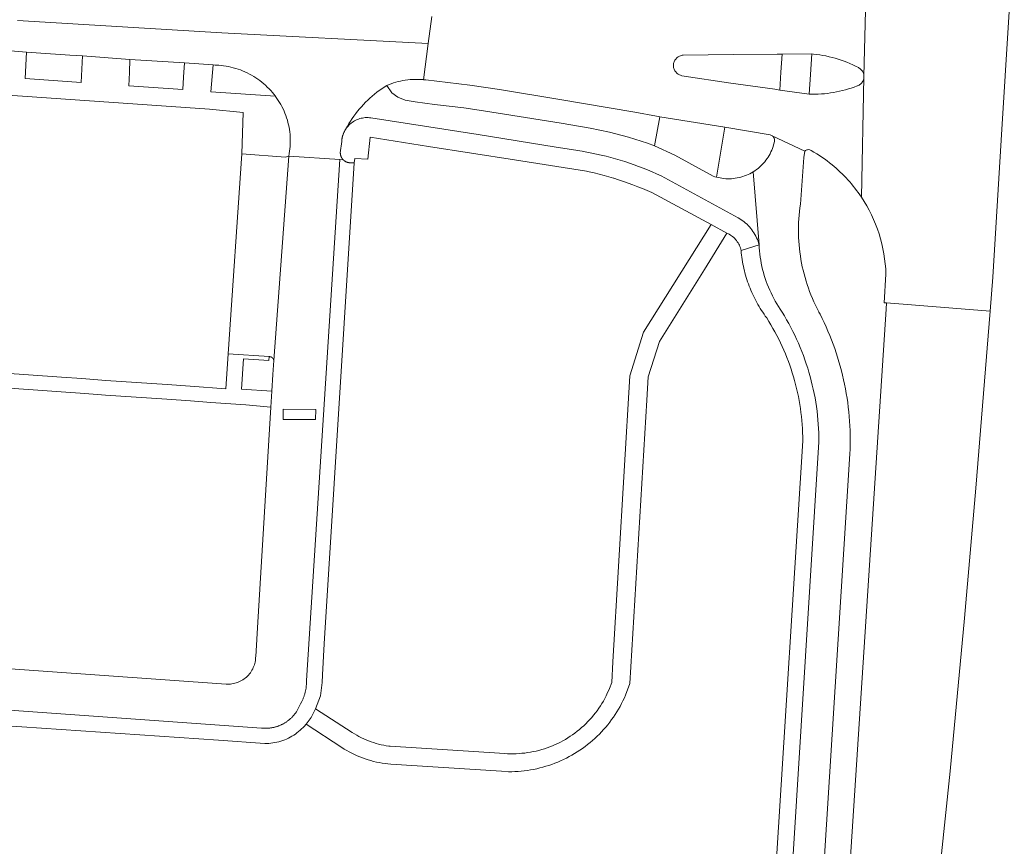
# Model space of a CAD drawing. Extents: x 146402 to 164798, y 455483 to 464134.
# Tile 393 of 575: x 158403 to 158504, y 461157 to 461242. Entities that reach past the tile are written whole.
import ezdxf

# ---------------------------------------------------------------- set-up
doc = ezdxf.new("R2010")
doc.units = 0
doc.header["$LTSCALE"] = 0.2
for name, color, linetype, lineweight in [('B-XX-VH-VERHARDING_ASFALT-GV', 252, 'CONTINUOUS', 18), ('B-XX-VH-VERHARDING_BETONSTRAATSTEEN-GV', 252, 'CONTINUOUS', 18), ('B-XX-VH-VERHARDING_TEGEL-GV', 252, 'CONTINUOUS', 18)]:
    doc.layers.add(name, color=color, linetype=linetype, lineweight=lineweight)

msp = doc.modelspace()

# ---------------------------------------------------------------- linework, layer by layer
at = {"layer": 'B-XX-VH-VERHARDING_ASFALT-GV'}
for points in [[(158491.469, 461215.673), (158491.295, 461212.762), (158491.52, 461212.749), (158502.085, 461211.903), (158502.362, 461215.359), (158503.209, 461229.321), (158504.038, 461242.44), (158504.874, 461255.143)], [(158488.967, 461223.527), (158489.231, 461235.758), (158489.221, 461235.668), (158489.203, 461235.58), (158489.178, 461235.493), (158489.145, 461235.409), (158489.105, 461235.329), (158489.058, 461235.252), (158489.004, 461235.18), (158488.944, 461235.113), (158488.879, 461235.051), (158488.808, 461234.996), (158488.733, 461234.947), (158488.653, 461234.905), (158488.57, 461234.87), (158488.528, 461234.853), (158488.236, 461234.743), (158487.941, 461234.64), (158487.644, 461234.545), (158487.344, 461234.458), (158487.043, 461234.378), (158486.739, 461234.306), (158486.434, 461234.242), (158486.127, 461234.185), (158485.819, 461234.137), (158485.509, 461234.096), (158485.199, 461234.063), (158484.888, 461234.039), (158484.576, 461234.022), (158484.264, 461234.013), (158483.952, 461234.013), (158483.64, 461234.02), (158480.652, 461234.439), (158480.155, 461234.509), (158475.66, 461235.14), (158470.66, 461235.9), (158470.608, 461235.912), (158470.52, 461235.938), (158470.434, 461235.971), (158470.352, 461236.012), (158470.274, 461236.06), (158470.2, 461236.115), (158470.131, 461236.176), (158470.068, 461236.242), (158470.01, 461236.314), (158469.959, 461236.391), (158469.916, 461236.471), (158469.879, 461236.555), (158469.849, 461236.642), (158469.828, 461236.732), (158469.814, 461236.823), (158469.808, 461236.914), (158469.81, 461237.006), (158469.814, 461237.052), (158469.828, 461237.143), (158469.85, 461237.232), (158469.879, 461237.319), (158469.916, 461237.403), (158469.96, 461237.484), (158470.011, 461237.56), (158470.068, 461237.632), (158470.132, 461237.698), (158470.201, 461237.759), (158470.275, 461237.813), (158470.353, 461237.861), (158470.435, 461237.902), (158470.521, 461237.936), (158470.609, 461237.962), (158470.699, 461237.98), (158470.79, 461237.99), (158475.9, 461238.07), (158480.379, 461238.098), (158480.881, 461238.101), (158483.91, 461238.12), (158484.092, 461238.102), (158484.41, 461238.065), (158484.727, 461238.02), (158485.042, 461237.967), (158485.356, 461237.906), (158485.668, 461237.837), (158485.979, 461237.76), (158486.287, 461237.676), (158486.594, 461237.584), (158486.898, 461237.484), (158487.199, 461237.377), (158487.497, 461237.262), (158487.793, 461237.14), (158488.085, 461237.011), (158488.374, 461236.874), (158488.66, 461236.73), (158488.672, 461236.724), (158488.75, 461236.681), (158488.825, 461236.63), (158488.894, 461236.573), (158488.959, 461236.511), (158489.017, 461236.442), (158489.069, 461236.369), (158489.115, 461236.292), (158489.153, 461236.21), (158489.184, 461236.126), (158489.208, 461236.039), (158489.223, 461235.951), (158489.231, 461235.86), (158489.487, 461246.574)], [(158489.487, 461246.574), (158489.231, 461235.86), (158489.231, 461235.771), (158489.231, 461235.758), (158488.967, 461223.527)], [(158400.55, 461238.57), (158403.86, 461238.3), (158408.28, 461237.99), (158409.57, 461237.91), (158414.39, 461237.55), (158419.96, 461237.21), (158422.89, 461236.99), (158423.09, 461236.98), (158423.194, 461236.977), (158423.445, 461236.963), (158423.696, 461236.941), (158423.946, 461236.911), (158424.196, 461236.873), (158424.443, 461236.827), (158424.69, 461236.774), (158424.934, 461236.712), (158425.176, 461236.643), (158425.416, 461236.566), (158425.654, 461236.482), (158425.888, 461236.39), (158426.12, 461236.291), (158426.348, 461236.185), (158426.573, 461236.071), (158426.794, 461235.95), (158427.012, 461235.822), (158427.225, 461235.688), (158427.433, 461235.547), (158427.637, 461235.399), (158427.837, 461235.244), (158428.031, 461235.084), (158428.22, 461234.917), (158428.404, 461234.745), (158428.582, 461234.567), (158428.754, 461234.383), (158428.92, 461234.194), (158429.081, 461233.999), (158429.235, 461233.8), (158429.242, 461233.791), (158429.386, 461233.59), (158429.523, 461233.385), (158429.654, 461233.176), (158429.778, 461232.963), (158429.895, 461232.745), (158430.005, 461232.525), (158430.108, 461232.3), (158430.203, 461232.072), (158430.291, 461231.842), (158430.371, 461231.609), (158430.444, 461231.373), (158430.509, 461231.135), (158430.566, 461230.895), (158430.616, 461230.653), (158430.657, 461230.41), (158430.691, 461230.165), (158430.717, 461229.92), (158430.735, 461229.674), (158430.745, 461229.427), (158430.746, 461229.18), (158430.74, 461228.933), (158430.726, 461228.687), (158430.704, 461228.441), (158430.674, 461228.196), (158430.636, 461227.953), (158430.59, 461227.71), (158435.8, 461227.351), (158436.142, 461227.327), (158436.13, 461227.34), (158436.117, 461227.353), (158436.105, 461227.366), (158436.094, 461227.379), (158436.082, 461227.393), (158436.071, 461227.407), (158436.06, 461227.421), (158436.049, 461227.435), (158436.038, 461227.449), (158436.028, 461227.464), (158436.018, 461227.479), (158436.008, 461227.494), (158435.999, 461227.509), (158435.99, 461227.524), (158435.981, 461227.539), (158435.972, 461227.555), (158435.964, 461227.57), (158435.955, 461227.586), (158435.947, 461227.602), (158435.94, 461227.618), (158435.933, 461227.635), (158435.925, 461227.651), (158435.922, 461227.659), (158435.919, 461227.667), (158435.912, 461227.684), (158435.906, 461227.701), (158435.9, 461227.718), (158435.894, 461227.734), (158435.889, 461227.751), (158435.884, 461227.769), (158435.879, 461227.786), (158435.875, 461227.803), (158435.871, 461227.82), (158435.867, 461227.838), (158435.863, 461227.855), (158435.86, 461227.873), (158435.857, 461227.89), (158435.855, 461227.908), (158435.852, 461227.926), (158435.85, 461227.943), (158435.849, 461227.961), (158435.847, 461227.979), (158435.846, 461227.997), (158435.846, 461228.014), (158435.845, 461228.032), (158435.845, 461228.05), (158435.989, 461229.191), (158435.992, 461229.236), (158435.995, 461229.28), (158435.999, 461229.324), (158436.004, 461229.369), (158436.01, 461229.413), (158436.016, 461229.457), (158436.024, 461229.501), (158436.032, 461229.545), (158436.04, 461229.588), (158436.05, 461229.632), (158436.06, 461229.675), (158436.071, 461229.718), (158436.083, 461229.761), (158436.096, 461229.804), (158436.109, 461229.847), (158436.123, 461229.889), (158436.138, 461229.931), (158436.153, 461229.973), (158436.169, 461230.014), (158436.186, 461230.056), (158436.204, 461230.096), (158436.222, 461230.137), (158436.241, 461230.177), (158436.261, 461230.217), (158436.282, 461230.257), (158436.303, 461230.296), (158436.325, 461230.335), (158436.347, 461230.373), (158436.37, 461230.411), (158436.394, 461230.449), (158436.411, 461230.481), (158436.561, 461230.75), (158436.718, 461231.014), (158436.882, 461231.275), (158437.052, 461231.53), (158437.229, 461231.782), (158437.413, 461232.029), (158437.602, 461232.271), (158437.798, 461232.507), (158438, 461232.739), (158438.209, 461232.965), (158438.422, 461233.186), (158438.642, 461233.401), (158438.867, 461233.611), (158439.098, 461233.814), (158439.333, 461234.012), (158439.574, 461234.203), (158439.819, 461234.388), (158440.07, 461234.566), (158440.325, 461234.738), (158440.584, 461234.903), (158440.811, 461234.997), (158441.041, 461235.084), (158441.274, 461235.163), (158441.509, 461235.234), (158441.746, 461235.298), (158441.985, 461235.354), (158442.226, 461235.403), (158442.468, 461235.443), (158442.712, 461235.476), (158442.957, 461235.5), (158443.202, 461235.517), (158443.447, 461235.525), (158443.693, 461235.526), (158443.939, 461235.519), (158444.184, 461235.503), (158444.258, 461235.497), (158444.338, 461235.492), (158444.808, 461239.175), (158423.767, 461240.258), (158402.946, 461241.521)], [(158402.946, 461241.521), (158423.767, 461240.258), (158444.808, 461239.175), (158445.16, 461241.93)], [(158445.16, 461241.93), (158444.808, 461239.175), (158444.338, 461235.492), (158444.39, 461235.488), (158444.563, 461235.477), (158449.036, 461234.931), (158452.081, 461234.489), (158458.023, 461233.509), (158465.876, 461232.17), (158468.074, 461231.772), (158468.404, 461231.718), (158475.04, 461230.64), (158479.68, 461229.856), (158479.871, 461229.771), (158483.2, 461228.205)], [(158496.113, 461146.877), (158498.02, 461165.034), (158499.495, 461180.595), (158500.641, 461193.863), (158502.085, 461211.903), (158491.52, 461212.749), (158491.483, 461212.089), (158487.715, 461154.173)]]:
    msp.add_lwpolyline(points, dxfattribs=at)
for points in [[(158483.771, 461236.01), (158483.91, 461238.12), (158480.881, 461238.101), (158480.766, 461236.254), (158480.652, 461234.439), (158483.64, 461234.02)], [(158441.095, 461234.145), (158440.584, 461234.903), (158440.325, 461234.738), (158440.07, 461234.566), (158439.819, 461234.388), (158439.574, 461234.203), (158439.333, 461234.012), (158439.098, 461233.814), (158438.867, 461233.611), (158438.642, 461233.401), (158438.422, 461233.186), (158438.209, 461232.965), (158438, 461232.739), (158437.798, 461232.507), (158437.602, 461232.271), (158437.413, 461232.029), (158437.229, 461231.782), (158437.052, 461231.53), (158436.882, 461231.275), (158436.718, 461231.014), (158436.561, 461230.75), (158436.411, 461230.481), (158436.394, 461230.449), (158436.452, 461230.535), (158436.538, 461230.65), (158436.63, 461230.76), (158436.728, 461230.865), (158436.831, 461230.964), (158436.94, 461231.057), (158437.054, 461231.144), (158437.173, 461231.224), (158437.296, 461231.297), (158437.423, 461231.364), (158437.553, 461231.424), (158437.687, 461231.476), (158437.823, 461231.52), (158437.962, 461231.557), (158438.102, 461231.586), (158438.244, 461231.607), (158438.386, 461231.621), (158438.53, 461231.626), (158438.673, 461231.623), (158438.816, 461231.613), (158438.958, 461231.594), (158449.904, 461229.889), (158457.853, 461228.622), (158459.853, 461228.299), (158460.014, 461228.275), (158460.505, 461228.197), (158460.994, 461228.111), (158461.482, 461228.017), (158461.968, 461227.916), (158462.453, 461227.806), (158462.936, 461227.689), (158463.416, 461227.564), (158463.895, 461227.431), (158464.372, 461227.291), (158464.846, 461227.142), (158465.318, 461226.987), (158465.787, 461226.823), (158466.253, 461226.653), (158466.717, 461226.474), (158467.178, 461226.288), (158467.635, 461226.095), (158468.09, 461225.895), (158468.541, 461225.687), (158476.41, 461221.41), (158476.561, 461221.322), (158476.72, 461221.221), (158476.874, 461221.113), (158477.023, 461220.998), (158477.168, 461220.877), (158477.307, 461220.75), (158477.441, 461220.618), (158477.569, 461220.479), (158477.691, 461220.336), (158477.807, 461220.188), (158477.916, 461220.034), (158478.019, 461219.876), (158478.115, 461219.714), (158478.204, 461219.548), (158478.286, 461219.379), (158478.361, 461219.206), (158478.428, 461219.03), (158478.488, 461218.851), (158478.54, 461218.67), (158477.951, 461226.111), (158477.935, 461226.101), (158477.767, 461226.002), (158477.595, 461225.91), (158477.419, 461225.825), (158477.24, 461225.747), (158477.058, 461225.677), (158476.874, 461225.615), (158476.687, 461225.559), (158476.497, 461225.512), (158476.306, 461225.472), (158476.114, 461225.441), (158475.92, 461225.417), (158475.726, 461225.401), (158475.531, 461225.393), (158475.336, 461225.393), (158475.141, 461225.401), (158474.946, 461225.418), (158474.753, 461225.442), (158474.56, 461225.473), (158474.369, 461225.513), (158474.18, 461225.561), (158474.024, 461225.607), (158473.87, 461225.657), (158469.946, 461227.81), (158467.871, 461228.737), (158467.146, 461229.015), (158465.231, 461229.633), (158463.282, 461230.146), (158461.331, 461230.536), (158458.363, 461231.052), (158450.439, 461232.329), (158448.446, 461232.614), (158445.454, 461232.961), (158443.459, 461233.22), (158442.466, 461233.397), (158441.714, 461233.696)]]:
    msp.add_lwpolyline(points, close=True, dxfattribs=at)
for points in [[(158483.2, 461228.205, -0.0526688), (158483.27, 461228.266)], [(158483.27, 461228.266, -0.1586161), (158483.568, 461228.363)], [(158483.568, 461228.363, -0.1476852), (158483.853, 461228.277)], [(158483.853, 461228.277, -0.0435134), (158485.984, 461226.82)], [(158485.984, 461226.82, -0.074561), (158488.967, 461223.527)], [(158488.967, 461223.527, -0.1405873), (158491.469, 461215.673)]]:
    msp.add_lwpolyline(points, format="xyb", dxfattribs=at)
at = {"layer": 'B-XX-VH-VERHARDING_BETONSTRAATSTEEN-GV'}
for points in [[(158373.57, 461235.9), (158422.52, 461232.5), (158425.94, 461232.15), (158425.82, 461227.93), (158430.24, 461227.58), (158430.59, 461227.71), (158430.636, 461227.953), (158430.674, 461228.196), (158430.704, 461228.441), (158430.726, 461228.687), (158430.74, 461228.933), (158430.746, 461229.18), (158430.745, 461229.427), (158430.735, 461229.674), (158430.717, 461229.92), (158430.691, 461230.165), (158430.657, 461230.41), (158430.616, 461230.653), (158430.566, 461230.895), (158430.509, 461231.135), (158430.444, 461231.373), (158430.371, 461231.609), (158430.291, 461231.842), (158430.203, 461232.072), (158430.108, 461232.3), (158430.005, 461232.525), (158429.895, 461232.745), (158429.778, 461232.963), (158429.654, 461233.176), (158429.523, 461233.385), (158429.386, 461233.59), (158429.242, 461233.791), (158429.235, 461233.8), (158422.65, 461234.27), (158422.89, 461236.99), (158419.96, 461237.21), (158419.869, 461235.745), (158419.79, 461234.48), (158414.29, 461234.87), (158414.341, 461236.226), (158414.39, 461237.55), (158409.57, 461237.91), (158409.43, 461235.21), (158403.73, 461235.62), (158403.86, 461238.3), (158400.55, 461238.57)], [(158485.114, 461154.721), (158487.792, 461197.376), (158487.812, 461197.85), (158487.824, 461198.324), (158487.828, 461198.798), (158487.824, 461199.272), (158487.813, 461199.746), (158487.793, 461200.22), (158487.765, 461200.693), (158487.729, 461201.166), (158487.685, 461201.638), (158487.633, 461202.11), (158487.574, 461202.58), (158487.506, 461203.049), (158487.431, 461203.518), (158487.347, 461203.984), (158487.256, 461204.45), (158487.157, 461204.913), (158487.05, 461205.375), (158486.935, 461205.835), (158486.813, 461206.294), (158486.682, 461206.75), (158486.545, 461207.203), (158486.399, 461207.655), (158486.246, 461208.104), (158486.085, 461208.55), (158485.917, 461208.993), (158485.742, 461209.433), (158485.558, 461209.871), (158485.368, 461210.305), (158485.17, 461210.736), (158484.966, 461211.164), (158484.753, 461211.588), (158484.64, 461211.808), (158484.622, 461211.843), (158484.448, 461212.178), (158484.282, 461212.516), (158484.124, 461212.858), (158483.972, 461213.203), (158483.828, 461213.551), (158483.691, 461213.903), (158483.562, 461214.257), (158483.44, 461214.613), (158483.326, 461214.973), (158483.22, 461215.334), (158483.121, 461215.698), (158483.03, 461216.064), (158482.947, 461216.432), (158482.871, 461216.801), (158482.804, 461217.172), (158482.744, 461217.544), (158482.692, 461217.917), (158482.648, 461218.292), (158482.613, 461218.667), (158482.585, 461219.043), (158482.565, 461219.419), (158482.553, 461219.796), (158482.549, 461220.173), (158482.553, 461220.55), (158482.565, 461220.927), (158482.585, 461221.303), (158482.613, 461221.679), (158482.649, 461222.054), (158482.693, 461222.429), (158482.745, 461222.802), (158483.091, 461227.566), (158483.2, 461228.205), (158479.871, 461229.771), (158479.879, 461229.765), (158479.887, 461229.76), (158479.895, 461229.754), (158479.903, 461229.748), (158479.91, 461229.741), (158479.918, 461229.735), (158479.925, 461229.729), (158479.933, 461229.722), (158479.94, 461229.715), (158479.947, 461229.708), (158479.954, 461229.701), (158479.96, 461229.694), (158479.967, 461229.687), (158479.974, 461229.68), (158479.98, 461229.672), (158479.986, 461229.665), (158479.993, 461229.657), (158479.999, 461229.649), (158480.008, 461229.637), (158480.01, 461229.634), (158480.016, 461229.626), (158480.021, 461229.617), (158480.027, 461229.609), (158480.032, 461229.601), (158480.037, 461229.592), (158480.042, 461229.584), (158480.047, 461229.575), (158480.051, 461229.567), (158480.056, 461229.558), (158480.06, 461229.549), (158480.064, 461229.54), (158480.068, 461229.531), (158480.072, 461229.522), (158480.076, 461229.513), (158480.079, 461229.504), (158480.083, 461229.494), (158480.086, 461229.485), (158480.089, 461229.476), (158480.092, 461229.466), (158480.094, 461229.457), (158480.097, 461229.447), (158480.099, 461229.438), (158480.102, 461229.428), (158480.104, 461229.419), (158480.105, 461229.409), (158480.107, 461229.399), (158480.109, 461229.389), (158480.11, 461229.38), (158480.111, 461229.37), (158480.112, 461229.36), (158480.113, 461229.35), (158480.114, 461229.341), (158480.114, 461229.331), (158480.115, 461229.321), (158480.115, 461229.311), (158480.115, 461229.301), (158480.115, 461229.291), (158480.114, 461229.282), (158480.114, 461229.272), (158480.113, 461229.262), (158480.108, 461229.234), (158480.066, 461229.043), (158480.016, 461228.854), (158479.959, 461228.667), (158479.895, 461228.483), (158479.822, 461228.302), (158479.743, 461228.124), (158479.656, 461227.949), (158479.562, 461227.778), (158479.461, 461227.611), (158479.354, 461227.448), (158479.24, 461227.29), (158479.119, 461227.136), (158478.992, 461226.988), (158478.86, 461226.845), (158478.721, 461226.707), (158478.577, 461226.576), (158478.428, 461226.45), (158478.274, 461226.33), (158478.115, 461226.217), (158477.951, 461226.111), (158478.54, 461218.67), (158478.557, 461218.352), (158478.582, 461218.035), (158478.615, 461217.719), (158478.656, 461217.403), (158478.705, 461217.089), (158478.762, 461216.775), (158478.826, 461216.464), (158478.899, 461216.154), (158478.979, 461215.846), (158479.067, 461215.54), (158479.162, 461215.237), (158479.266, 461214.936), (158479.376, 461214.637), (158479.495, 461214.342), (158479.62, 461214.05), (158479.753, 461213.76), (158479.893, 461213.475), (158480.04, 461213.193), (158480.194, 461212.914), (158480.356, 461212.64), (158480.524, 461212.37), (158480.699, 461212.104), (158480.704, 461212.096), (158480.89, 461211.8), (158481.122, 461211.416), (158481.347, 461211.028), (158481.566, 461210.637), (158481.777, 461210.241), (158481.981, 461209.841), (158482.178, 461209.438), (158482.368, 461209.032), (158482.551, 461208.622), (158482.726, 461208.209), (158482.894, 461207.793), (158483.055, 461207.375), (158483.208, 461206.953), (158483.353, 461206.528), (158483.491, 461206.102), (158483.621, 461205.672), (158483.744, 461205.241), (158483.859, 461204.807), (158483.966, 461204.372), (158484.065, 461203.934), (158484.156, 461203.495), (158484.24, 461203.054), (158484.316, 461202.612), (158484.383, 461202.169), (158484.444, 461201.724), (158484.495, 461201.278), (158484.54, 461200.832), (158484.576, 461200.385), (158484.604, 461199.937), (158484.624, 461199.489), (158484.636, 461199.041), (158484.64, 461198.592), (158481.902, 461154.899)], [(158344.48, 461175.34), (158427.817, 461169.406), (158427.882, 461169.4), (158427.948, 461169.394), (158428.013, 461169.39), (158428.079, 461169.387), (158428.144, 461169.385), (158428.21, 461169.385), (158428.275, 461169.385), (158428.341, 461169.386), (158428.406, 461169.389), (158428.472, 461169.393), (158428.537, 461169.398), (158428.602, 461169.404), (158428.668, 461169.411), (158428.733, 461169.419), (158428.798, 461169.429), (158428.862, 461169.44), (158428.927, 461169.451), (158428.991, 461169.464), (158429.055, 461169.478), (158429.119, 461169.493), (158429.183, 461169.509), (158429.246, 461169.526), (158429.309, 461169.545), (158429.371, 461169.564), (158429.434, 461169.585), (158429.496, 461169.606), (158429.557, 461169.629), (158429.618, 461169.653), (158429.679, 461169.677), (158429.739, 461169.703), (158429.799, 461169.73), (158429.858, 461169.758), (158429.917, 461169.787), (158429.976, 461169.817), (158430.033, 461169.848), (158430.091, 461169.88), (158430.147, 461169.913), (158430.203, 461169.947), (158430.259, 461169.982), (158430.314, 461170.017), (158430.368, 461170.054), (158430.422, 461170.092), (158430.475, 461170.131), (158430.527, 461170.17), (158430.579, 461170.211), (158430.63, 461170.252), (158430.68, 461170.294), (158430.729, 461170.337), (158430.778, 461170.381), (158430.826, 461170.426), (158430.873, 461170.472), (158430.919, 461170.518), (158430.965, 461170.565), (158431.009, 461170.613), (158431.053, 461170.662), (158431.096, 461170.712), (158431.138, 461170.762), (158431.179, 461170.813), (158431.22, 461170.865), (158431.259, 461170.917), (158431.298, 461170.97), (158431.335, 461171.024), (158431.372, 461171.078), (158431.514, 461171.339), (158431.652, 461171.603), (158431.787, 461171.868), (158431.919, 461172.134), (158431.952, 461172.199), (158431.984, 461172.265), (158432.015, 461172.331), (158432.045, 461172.398), (158432.073, 461172.465), (158432.101, 461172.532), (158432.127, 461172.601), (158432.152, 461172.669), (158432.176, 461172.738), (158432.198, 461172.808), (158432.22, 461172.878), (158432.24, 461172.948), (158432.259, 461173.018), (158432.277, 461173.089), (158432.293, 461173.16), (158432.308, 461173.232), (158432.322, 461173.303), (158432.335, 461173.375), (158432.347, 461173.447), (158432.357, 461173.519), (158432.366, 461173.592), (158432.374, 461173.665), (158432.38, 461173.737), (158432.385, 461173.81), (158432.389, 461173.883), (158432.392, 461173.956), (158432.393, 461174.029), (158432.394, 461174.102), (158432.392, 461174.175), (158432.39, 461174.248), (158435.8, 461227.351), (158430.59, 461227.71), (158429.071, 461206.884), (158428.98, 461205.45), (158428.87, 461203.75), (158428.77, 461202.1), (158427.42, 461180.2), (158427.217, 461176.7), (158427.214, 461176.587), (158427.203, 461176.437), (158427.185, 461176.288), (158427.158, 461176.14), (158427.124, 461175.993), (158427.082, 461175.849), (158427.032, 461175.707), (158426.975, 461175.568), (158426.91, 461175.432), (158426.839, 461175.299), (158426.76, 461175.171), (158426.675, 461175.047), (158426.583, 461174.928), (158426.485, 461174.813), (158426.381, 461174.705), (158426.272, 461174.601), (158426.157, 461174.504), (158426.037, 461174.413), (158425.912, 461174.328), (158425.784, 461174.251), (158425.651, 461174.18), (158425.514, 461174.116), (158425.375, 461174.06), (158425.232, 461174.011), (158425.088, 461173.97), (158424.941, 461173.937), (158424.793, 461173.911), (158424.643, 461173.893), (158424.493, 461173.883), (158424.342, 461173.882), (158424.192, 461173.888), (158380.64, 461176.96)], [(158375.276, 461171.437), (158423.419, 461168.164), (158428.157, 461167.842), (158428.363, 461167.843), (158428.569, 461167.853), (158428.775, 461167.87), (158428.979, 461167.896), (158429.183, 461167.929), (158429.385, 461167.971), (158429.585, 461168.02), (158429.784, 461168.076), (158429.98, 461168.141), (158430.173, 461168.213), (158430.363, 461168.292), (158430.551, 461168.379), (158430.734, 461168.473), (158430.914, 461168.574), (158431.09, 461168.682), (158431.261, 461168.796), (158431.428, 461168.918), (158431.591, 461169.045), (158431.747, 461169.179), (158431.899, 461169.319), (158432.045, 461169.464), (158432.186, 461169.615), (158432.32, 461169.771), (158432.36, 461169.82), (158432.86, 461170.5), (158433.33, 461171.38), (158433.81, 461172.678), (158433.978, 461174.052), (158434.023, 461174.823), (158434.21, 461177.99), (158437.24, 461227.02), (158436.822, 461227.024), (158436.804, 461227.025), (158436.786, 461227.027), (158436.768, 461227.028), (158436.75, 461227.03), (158436.732, 461227.033), (158436.714, 461227.035), (158436.696, 461227.038), (158436.678, 461227.041), (158436.66, 461227.045), (158436.643, 461227.049), (158436.625, 461227.053), (158436.608, 461227.058), (158436.59, 461227.063), (158436.573, 461227.068), (158436.555, 461227.073), (158436.538, 461227.079), (158436.521, 461227.085), (158436.504, 461227.091), (158436.487, 461227.098), (158436.47, 461227.105), (158436.454, 461227.112), (158436.437, 461227.12), (158436.421, 461227.128), (158436.405, 461227.136), (158436.389, 461227.144), (158436.373, 461227.153), (158436.357, 461227.162), (158436.341, 461227.171), (158436.326, 461227.18), (158436.311, 461227.19), (158436.295, 461227.2), (158436.28, 461227.21), (158436.266, 461227.221), (158436.251, 461227.232), (158436.237, 461227.243), (158436.223, 461227.254), (158436.209, 461227.266), (158436.195, 461227.277), (158436.181, 461227.29), (158436.168, 461227.302), (158436.155, 461227.314), (158436.142, 461227.327), (158435.8, 461227.351), (158432.39, 461174.248), (158432.392, 461174.175), (158432.394, 461174.102), (158432.393, 461174.029), (158432.392, 461173.956), (158432.389, 461173.883), (158432.385, 461173.81), (158432.38, 461173.737), (158432.374, 461173.665), (158432.366, 461173.592), (158432.357, 461173.519), (158432.347, 461173.447), (158432.335, 461173.375), (158432.322, 461173.303), (158432.308, 461173.232), (158432.293, 461173.16), (158432.277, 461173.089), (158432.259, 461173.018), (158432.24, 461172.948), (158432.22, 461172.878), (158432.198, 461172.808), (158432.176, 461172.738), (158432.152, 461172.669), (158432.127, 461172.601), (158432.101, 461172.532), (158432.073, 461172.465), (158432.045, 461172.398), (158432.015, 461172.331), (158431.984, 461172.265), (158431.952, 461172.199), (158431.919, 461172.134), (158431.787, 461171.868), (158431.652, 461171.603), (158431.514, 461171.339), (158431.372, 461171.078), (158431.335, 461171.024), (158431.298, 461170.97), (158431.259, 461170.917), (158431.22, 461170.865), (158431.179, 461170.813), (158431.138, 461170.762), (158431.096, 461170.712), (158431.053, 461170.662), (158431.009, 461170.613), (158430.965, 461170.565), (158430.919, 461170.518), (158430.873, 461170.472), (158430.826, 461170.426), (158430.778, 461170.381), (158430.729, 461170.337), (158430.68, 461170.294), (158430.63, 461170.252), (158430.579, 461170.211), (158430.527, 461170.17), (158430.475, 461170.131), (158430.422, 461170.092), (158430.368, 461170.054), (158430.314, 461170.017), (158430.259, 461169.982), (158430.203, 461169.947), (158430.147, 461169.913), (158430.091, 461169.88), (158430.033, 461169.848), (158429.976, 461169.817), (158429.917, 461169.787), (158429.858, 461169.758), (158429.799, 461169.73), (158429.739, 461169.703), (158429.679, 461169.677), (158429.618, 461169.653), (158429.557, 461169.629), (158429.496, 461169.606), (158429.434, 461169.585), (158429.371, 461169.564), (158429.309, 461169.545), (158429.246, 461169.526), (158429.183, 461169.509), (158429.119, 461169.493), (158429.055, 461169.478), (158428.991, 461169.464), (158428.927, 461169.451), (158428.862, 461169.44), (158428.798, 461169.429), (158428.733, 461169.419), (158428.668, 461169.411), (158428.602, 461169.404), (158428.537, 461169.398), (158428.472, 461169.393), (158428.406, 461169.389), (158428.341, 461169.386), (158428.275, 461169.385), (158428.21, 461169.385), (158428.144, 461169.385), (158428.079, 461169.387), (158428.013, 461169.39), (158427.948, 461169.394), (158427.882, 461169.4), (158427.817, 461169.406), (158344.48, 461175.34)]]:
    msp.add_lwpolyline(points, dxfattribs=at)
for points in [[(158480.766, 461236.254), (158480.881, 461238.101), (158480.379, 461238.098), (158475.9, 461238.07), (158470.79, 461237.99), (158470.699, 461237.98), (158470.609, 461237.962), (158470.521, 461237.936), (158470.435, 461237.902), (158470.353, 461237.861), (158470.275, 461237.813), (158470.201, 461237.759), (158470.132, 461237.698), (158470.068, 461237.632), (158470.011, 461237.56), (158469.96, 461237.484), (158469.916, 461237.403), (158469.879, 461237.319), (158469.85, 461237.232), (158469.828, 461237.143), (158469.814, 461237.052), (158469.81, 461237.006), (158469.808, 461236.914), (158469.814, 461236.823), (158469.828, 461236.732), (158469.849, 461236.642), (158469.879, 461236.555), (158469.916, 461236.471), (158469.959, 461236.391), (158470.01, 461236.314), (158470.068, 461236.242), (158470.131, 461236.176), (158470.2, 461236.115), (158470.274, 461236.06), (158470.352, 461236.012), (158470.434, 461235.971), (158470.52, 461235.938), (158470.608, 461235.912), (158470.66, 461235.9), (158475.66, 461235.14), (158480.155, 461234.509), (158480.652, 461234.439)], [(158484.092, 461238.102), (158483.91, 461238.12), (158483.771, 461236.01), (158483.64, 461234.02), (158483.952, 461234.013), (158484.264, 461234.013), (158484.576, 461234.022), (158484.888, 461234.039), (158485.199, 461234.063), (158485.509, 461234.096), (158485.819, 461234.137), (158486.127, 461234.185), (158486.434, 461234.242), (158486.739, 461234.306), (158487.043, 461234.378), (158487.344, 461234.458), (158487.644, 461234.545), (158487.941, 461234.64), (158488.236, 461234.743), (158488.528, 461234.853), (158488.57, 461234.87), (158488.653, 461234.905), (158488.733, 461234.947), (158488.808, 461234.996), (158488.879, 461235.051), (158488.944, 461235.113), (158489.004, 461235.18), (158489.058, 461235.252), (158489.105, 461235.329), (158489.145, 461235.409), (158489.178, 461235.493), (158489.203, 461235.58), (158489.221, 461235.668), (158489.231, 461235.758), (158489.231, 461235.771), (158489.231, 461235.86), (158489.223, 461235.951), (158489.208, 461236.039), (158489.184, 461236.126), (158489.153, 461236.21), (158489.115, 461236.292), (158489.069, 461236.369), (158489.017, 461236.442), (158488.959, 461236.511), (158488.894, 461236.573), (158488.825, 461236.63), (158488.75, 461236.681), (158488.672, 461236.724), (158488.66, 461236.73), (158488.374, 461236.874), (158488.085, 461237.011), (158487.793, 461237.14), (158487.497, 461237.262), (158487.199, 461237.377), (158486.898, 461237.484), (158486.594, 461237.584), (158486.287, 461237.676), (158485.979, 461237.76), (158485.668, 461237.837), (158485.356, 461237.906), (158485.042, 461237.967), (158484.727, 461238.02), (158484.41, 461238.065)], [(158479.68, 461229.856), (158475.04, 461230.64), (158474.18, 461225.561), (158474.369, 461225.513), (158474.56, 461225.473), (158474.753, 461225.442), (158474.946, 461225.418), (158475.141, 461225.401), (158475.336, 461225.393), (158475.531, 461225.393), (158475.726, 461225.401), (158475.92, 461225.417), (158476.114, 461225.441), (158476.306, 461225.472), (158476.497, 461225.512), (158476.687, 461225.559), (158476.874, 461225.615), (158477.058, 461225.677), (158477.24, 461225.747), (158477.419, 461225.825), (158477.595, 461225.91), (158477.767, 461226.002), (158477.935, 461226.101), (158477.951, 461226.111), (158478.115, 461226.217), (158478.274, 461226.33), (158478.428, 461226.45), (158478.577, 461226.576), (158478.721, 461226.707), (158478.86, 461226.845), (158478.992, 461226.988), (158479.119, 461227.136), (158479.24, 461227.29), (158479.354, 461227.448), (158479.461, 461227.611), (158479.562, 461227.778), (158479.656, 461227.949), (158479.743, 461228.124), (158479.822, 461228.302), (158479.895, 461228.483), (158479.959, 461228.667), (158480.016, 461228.854), (158480.066, 461229.043), (158480.108, 461229.234), (158480.113, 461229.262), (158480.114, 461229.272), (158480.114, 461229.282), (158480.115, 461229.291), (158480.115, 461229.301), (158480.115, 461229.311), (158480.115, 461229.321), (158480.114, 461229.331), (158480.114, 461229.341), (158480.113, 461229.35), (158480.112, 461229.36), (158480.111, 461229.37), (158480.11, 461229.38), (158480.109, 461229.389), (158480.107, 461229.399), (158480.105, 461229.409), (158480.104, 461229.419), (158480.102, 461229.428), (158480.099, 461229.438), (158480.097, 461229.447), (158480.094, 461229.457), (158480.092, 461229.466), (158480.089, 461229.476), (158480.086, 461229.485), (158480.083, 461229.494), (158480.079, 461229.504), (158480.076, 461229.513), (158480.072, 461229.522), (158480.068, 461229.531), (158480.064, 461229.54), (158480.06, 461229.549), (158480.056, 461229.558), (158480.051, 461229.567), (158480.047, 461229.575), (158480.042, 461229.584), (158480.037, 461229.592), (158480.032, 461229.601), (158480.027, 461229.609), (158480.021, 461229.617), (158480.016, 461229.626), (158480.01, 461229.634), (158480.008, 461229.637), (158479.999, 461229.649), (158479.993, 461229.657), (158479.986, 461229.665), (158479.98, 461229.672), (158479.974, 461229.68), (158479.967, 461229.687), (158479.96, 461229.694), (158479.954, 461229.701), (158479.947, 461229.708), (158479.94, 461229.715), (158479.933, 461229.722), (158479.925, 461229.729), (158479.918, 461229.735), (158479.91, 461229.741), (158479.903, 461229.748), (158479.895, 461229.754), (158479.887, 461229.76), (158479.879, 461229.765), (158479.871, 461229.771)], [(158430.24, 461227.58), (158425.82, 461227.93), (158424.41, 461207.54), (158428.608, 461207.264), (158428.616, 461207.264), (158428.624, 461207.264), (158428.632, 461207.264), (158428.641, 461207.263), (158428.649, 461207.263), (158428.657, 461207.262), (158428.665, 461207.261), (158428.673, 461207.26), (158428.681, 461207.259), (158428.689, 461207.258), (158428.697, 461207.256), (158428.705, 461207.255), (158428.713, 461207.253), (158428.721, 461207.251), (158428.729, 461207.249), (158428.736, 461207.247), (158428.744, 461207.245), (158428.752, 461207.242), (158428.76, 461207.24), (158428.767, 461207.237), (158428.775, 461207.234), (158428.783, 461207.232), (158428.79, 461207.229), (158428.798, 461207.225), (158428.805, 461207.222), (158428.813, 461207.219), (158428.82, 461207.215), (158428.827, 461207.211), (158428.834, 461207.208), (158428.841, 461207.204), (158428.848, 461207.2), (158428.855, 461207.195), (158428.862, 461207.191), (158428.869, 461207.187), (158428.876, 461207.182), (158428.883, 461207.177), (158428.889, 461207.173), (158428.896, 461207.168), (158428.902, 461207.163), (158428.908, 461207.158), (158428.915, 461207.153), (158428.921, 461207.147), (158428.927, 461207.142), (158428.933, 461207.136), (158428.938, 461207.131), (158428.944, 461207.125), (158428.95, 461207.119), (158428.955, 461207.113), (158428.961, 461207.107), (158428.966, 461207.101), (158428.972, 461207.095), (158428.977, 461207.089), (158428.982, 461207.082), (158428.987, 461207.076), (158428.991, 461207.069), (158428.996, 461207.063), (158429.001, 461207.056), (158429.005, 461207.049), (158429.01, 461207.042), (158429.014, 461207.035), (158429.018, 461207.028), (158429.022, 461207.021), (158429.026, 461207.014), (158429.029, 461207.007), (158429.033, 461206.999), (158429.036, 461206.992), (158429.04, 461206.985), (158429.043, 461206.977), (158429.046, 461206.97), (158429.049, 461206.962), (158429.052, 461206.955), (158429.054, 461206.947), (158429.057, 461206.939), (158429.059, 461206.931), (158429.062, 461206.924), (158429.064, 461206.916), (158429.066, 461206.908), (158429.068, 461206.9), (158429.069, 461206.892), (158429.071, 461206.884), (158430.59, 461227.71)], [(158430.03, 461200.847), (158430.024, 461201.898), (158433.34, 461201.888), (158433.327, 461200.857)], [(158433.34, 461201.888), (158430.024, 461201.898), (158430.03, 461200.847), (158433.327, 461200.857)]]:
    msp.add_lwpolyline(points, close=True, dxfattribs=at)
at = {"layer": 'B-XX-VH-VERHARDING_TEGEL-GV'}
for points in [[(158443.939, 461235.519), (158443.693, 461235.526), (158443.447, 461235.525), (158443.202, 461235.517), (158442.957, 461235.5), (158442.712, 461235.476), (158442.468, 461235.443), (158442.226, 461235.403), (158441.985, 461235.354), (158441.746, 461235.298), (158441.509, 461235.234), (158441.274, 461235.163), (158441.041, 461235.084), (158440.811, 461234.997), (158440.584, 461234.903), (158441.095, 461234.145), (158441.714, 461233.696), (158442.466, 461233.397), (158443.459, 461233.22), (158445.454, 461232.961), (158448.446, 461232.614), (158450.439, 461232.329), (158458.363, 461231.052), (158461.331, 461230.536), (158463.282, 461230.146), (158465.231, 461229.633), (158467.146, 461229.015), (158467.871, 461228.737), (158468.404, 461231.718), (158468.074, 461231.772), (158465.876, 461232.17), (158458.023, 461233.509), (158452.081, 461234.489), (158449.036, 461234.931), (158444.563, 461235.477), (158444.39, 461235.488), (158444.338, 461235.492), (158444.258, 461235.497), (158444.184, 461235.503)], [(158438.673, 461231.623), (158438.53, 461231.626), (158438.386, 461231.621), (158438.244, 461231.607), (158438.102, 461231.586), (158437.962, 461231.557), (158437.823, 461231.52), (158437.687, 461231.476), (158437.553, 461231.424), (158437.423, 461231.364), (158437.296, 461231.297), (158437.173, 461231.224), (158437.054, 461231.144), (158436.94, 461231.057), (158436.831, 461230.964), (158436.728, 461230.865), (158436.63, 461230.76), (158436.538, 461230.65), (158436.452, 461230.535), (158436.394, 461230.449), (158436.37, 461230.411), (158436.347, 461230.373), (158436.325, 461230.335), (158436.303, 461230.296), (158436.282, 461230.257), (158436.261, 461230.217), (158436.241, 461230.177), (158436.222, 461230.137), (158436.204, 461230.096), (158436.186, 461230.056), (158436.169, 461230.014), (158436.153, 461229.973), (158436.138, 461229.931), (158436.123, 461229.889), (158436.109, 461229.847), (158436.096, 461229.804), (158436.083, 461229.761), (158436.071, 461229.718), (158436.06, 461229.675), (158436.05, 461229.632), (158436.04, 461229.588), (158436.032, 461229.545), (158436.024, 461229.501), (158436.016, 461229.457), (158436.01, 461229.413), (158436.004, 461229.369), (158435.999, 461229.324), (158435.995, 461229.28), (158435.992, 461229.236), (158435.989, 461229.191), (158435.845, 461228.05), (158435.845, 461228.032), (158435.846, 461228.014), (158435.846, 461227.997), (158435.847, 461227.979), (158435.849, 461227.961), (158435.85, 461227.943), (158435.852, 461227.926), (158435.855, 461227.908), (158435.857, 461227.89), (158435.86, 461227.873), (158435.863, 461227.855), (158435.867, 461227.838), (158435.871, 461227.82), (158435.875, 461227.803), (158435.879, 461227.786), (158435.884, 461227.769), (158435.889, 461227.751), (158435.894, 461227.734), (158435.9, 461227.718), (158435.906, 461227.701), (158435.912, 461227.684), (158435.919, 461227.667), (158435.922, 461227.659), (158435.925, 461227.651), (158435.933, 461227.635), (158435.94, 461227.618), (158435.947, 461227.602), (158435.955, 461227.586), (158435.964, 461227.57), (158435.972, 461227.555), (158435.981, 461227.539), (158435.99, 461227.524), (158435.999, 461227.509), (158436.008, 461227.494), (158436.018, 461227.479), (158436.028, 461227.464), (158436.038, 461227.449), (158436.049, 461227.435), (158436.06, 461227.421), (158436.071, 461227.407), (158436.082, 461227.393), (158436.094, 461227.379), (158436.105, 461227.366), (158436.117, 461227.353), (158436.13, 461227.34), (158436.142, 461227.327), (158436.155, 461227.314), (158436.168, 461227.302), (158436.181, 461227.29), (158436.195, 461227.277), (158436.209, 461227.266), (158436.223, 461227.254), (158436.237, 461227.243), (158436.251, 461227.232), (158436.266, 461227.221), (158436.28, 461227.21), (158436.295, 461227.2), (158436.311, 461227.19), (158436.326, 461227.18), (158436.341, 461227.171), (158436.357, 461227.162), (158436.373, 461227.153), (158436.389, 461227.144), (158436.405, 461227.136), (158436.421, 461227.128), (158436.437, 461227.12), (158436.454, 461227.112), (158436.47, 461227.105), (158436.487, 461227.098), (158436.504, 461227.091), (158436.521, 461227.085), (158436.538, 461227.079), (158436.555, 461227.073), (158436.573, 461227.068), (158436.59, 461227.063), (158436.608, 461227.058), (158436.625, 461227.053), (158436.643, 461227.049), (158436.66, 461227.045), (158436.678, 461227.041), (158436.696, 461227.038), (158436.714, 461227.035), (158436.732, 461227.033), (158436.75, 461227.03), (158436.768, 461227.028), (158436.786, 461227.027), (158436.804, 461227.025), (158436.822, 461227.024), (158437.24, 461227.02), (158437.317, 461227.459), (158438.643, 461227.376), (158438.895, 461229.648), (158444.821, 461228.691), (158453.593, 461227.336), (158460.937, 461226.18), (158461.227, 461226.115), (158461.73, 461225.997), (158462.232, 461225.871), (158462.731, 461225.737), (158463.229, 461225.596), (158463.68, 461225.46), (158463.724, 461225.446), (158464.216, 461225.289), (158464.707, 461225.125), (158465.194, 461224.953), (158465.679, 461224.773), (158466.161, 461224.586), (158466.641, 461224.392), (158467.117, 461224.19), (158467.589, 461223.981), (158468.059, 461223.764), (158473.65, 461220.72), (158475.26, 461219.85), (158475.369, 461219.8), (158475.493, 461219.734), (158475.614, 461219.661), (158475.73, 461219.582), (158475.841, 461219.496), (158475.948, 461219.404), (158476.049, 461219.306), (158476.144, 461219.203), (158476.233, 461219.094), (158476.316, 461218.98), (158476.393, 461218.862), (158476.462, 461218.74), (158476.525, 461218.614), (158476.58, 461218.484), (158476.628, 461218.352), (158476.668, 461218.217), (158476.7, 461218.08), (158478.54, 461218.67), (158478.488, 461218.851), (158478.428, 461219.03), (158478.361, 461219.206), (158478.286, 461219.379), (158478.204, 461219.548), (158478.115, 461219.714), (158478.019, 461219.876), (158477.916, 461220.034), (158477.807, 461220.188), (158477.691, 461220.336), (158477.569, 461220.479), (158477.441, 461220.618), (158477.307, 461220.75), (158477.168, 461220.877), (158477.023, 461220.998), (158476.874, 461221.113), (158476.72, 461221.221), (158476.561, 461221.322), (158476.41, 461221.41), (158468.541, 461225.687), (158468.09, 461225.895), (158467.635, 461226.095), (158467.178, 461226.288), (158466.717, 461226.474), (158466.253, 461226.653), (158465.787, 461226.823), (158465.318, 461226.987), (158464.846, 461227.142), (158464.372, 461227.291), (158463.895, 461227.431), (158463.416, 461227.564), (158462.936, 461227.689), (158462.453, 461227.806), (158461.968, 461227.916), (158461.482, 461228.017), (158460.994, 461228.111), (158460.505, 461228.197), (158460.014, 461228.275), (158459.853, 461228.299), (158457.853, 461228.622), (158449.904, 461229.889), (158438.958, 461231.594), (158438.816, 461231.613)], [(158475.26, 461219.85), (158473.65, 461220.72), (158466.74, 461209.75), (158465.35, 461205.31), (158463.642, 461176.16), (158463.518, 461174.043), (158463.293, 461173.443), (158463.032, 461172.858), (158462.944, 461172.68), (158462.809, 461172.42), (158462.666, 461172.165), (158462.516, 461171.913), (158462.36, 461171.665), (158462.197, 461171.422), (158462.027, 461171.183), (158461.851, 461170.949), (158461.669, 461170.72), (158461.48, 461170.496), (158461.286, 461170.277), (158461.085, 461170.063), (158460.879, 461169.855), (158460.667, 461169.653), (158460.449, 461169.457), (158460.227, 461169.267), (158459.999, 461169.082), (158459.766, 461168.905), (158459.529, 461168.733), (158459.287, 461168.568), (158459.04, 461168.41), (158458.79, 461168.259), (158458.535, 461168.114), (158458.276, 461167.977), (158458.014, 461167.846), (158457.748, 461167.723), (158457.479, 461167.607), (158457.207, 461167.499), (158456.932, 461167.398), (158456.655, 461167.304), (158456.374, 461167.218), (158456.092, 461167.14), (158455.808, 461167.069), (158455.522, 461167.007), (158455.234, 461166.952), (158454.945, 461166.905), (158454.655, 461166.866), (158454.363, 461166.835), (158454.071, 461166.812), (158453.779, 461166.797), (158453.486, 461166.79), (158453.193, 461166.79), (158452.9, 461166.799), (158452.608, 461166.816), (158440.928, 461167.552), (158440.8, 461167.568), (158440.535, 461167.608), (158440.271, 461167.655), (158440.008, 461167.71), (158439.747, 461167.773), (158439.488, 461167.844), (158439.231, 461167.922), (158438.976, 461168.008), (158438.725, 461168.102), (158438.476, 461168.203), (158438.23, 461168.311), (158437.988, 461168.427), (158437.749, 461168.55), (158437.514, 461168.679), (158437.283, 461168.816), (158437.056, 461168.96), (158433.33, 461171.38), (158432.86, 461170.5), (158432.36, 461169.82), (158435.984, 461167.424), (158436.236, 461167.267), (158436.493, 461167.118), (158436.753, 461166.975), (158437.017, 461166.839), (158437.285, 461166.711), (158437.556, 461166.59), (158437.83, 461166.476), (158438.107, 461166.369), (158438.387, 461166.27), (158438.669, 461166.179), (158438.954, 461166.095), (158439.241, 461166.019), (158439.53, 461165.951), (158439.821, 461165.891), (158440.113, 461165.838), (158440.406, 461165.793), (158440.701, 461165.756), (158440.992, 461165.728), (158452.288, 461165.003), (158452.997, 461164.958), (158453.319, 461164.96), (158453.64, 461164.971), (158453.961, 461164.989), (158454.281, 461165.016), (158454.601, 461165.05), (158454.92, 461165.092), (158455.238, 461165.143), (158455.554, 461165.201), (158455.869, 461165.267), (158456.181, 461165.341), (158456.492, 461165.422), (158456.801, 461165.511), (158457.108, 461165.608), (158457.412, 461165.713), (158457.714, 461165.825), (158458.012, 461165.944), (158458.308, 461166.071), (158458.6, 461166.205), (158458.889, 461166.347), (158459.174, 461166.495), (158459.455, 461166.651), (158459.733, 461166.813), (158460.006, 461166.983), (158460.275, 461167.159), (158460.539, 461167.342), (158460.799, 461167.531), (158461.054, 461167.727), (158461.305, 461167.929), (158461.55, 461168.137), (158461.789, 461168.351), (158462.024, 461168.571), (158462.253, 461168.797), (158462.476, 461169.029), (158462.693, 461169.266), (158462.905, 461169.508), (158463.11, 461169.756), (158463.309, 461170.008), (158463.502, 461170.266), (158463.688, 461170.528), (158463.868, 461170.794), (158464.041, 461171.065), (158464.207, 461171.341), (158464.366, 461171.62), (158464.518, 461171.903), (158464.664, 461172.19), (158464.802, 461172.481), (158464.928, 461172.764), (158465.376, 461173.966), (158467.099, 461202.832), (158467.24, 461205.2), (158468.4, 461208.8), (158472.968, 461216.158)]]:
    msp.add_lwpolyline(points, close=True, dxfattribs=at)
for points in [[(158481.902, 461154.899), (158484.64, 461198.592), (158484.636, 461199.041), (158484.624, 461199.489), (158484.604, 461199.937), (158484.576, 461200.385), (158484.54, 461200.832), (158484.495, 461201.278), (158484.444, 461201.724), (158484.383, 461202.169), (158484.316, 461202.612), (158484.24, 461203.054), (158484.156, 461203.495), (158484.065, 461203.934), (158483.966, 461204.372), (158483.859, 461204.807), (158483.744, 461205.241), (158483.621, 461205.672), (158483.491, 461206.102), (158483.353, 461206.528), (158483.208, 461206.953), (158483.055, 461207.375), (158482.894, 461207.793), (158482.726, 461208.209), (158482.551, 461208.622), (158482.368, 461209.032), (158482.178, 461209.438), (158481.981, 461209.841), (158481.777, 461210.241), (158481.566, 461210.637), (158481.347, 461211.028), (158481.122, 461211.416), (158480.89, 461211.8), (158480.704, 461212.096), (158480.699, 461212.104), (158480.524, 461212.37), (158480.356, 461212.64), (158480.194, 461212.914), (158480.04, 461213.193), (158479.893, 461213.475), (158479.753, 461213.76), (158479.62, 461214.05), (158479.495, 461214.342), (158479.376, 461214.637), (158479.266, 461214.936), (158479.162, 461215.237), (158479.067, 461215.54), (158478.979, 461215.846), (158478.899, 461216.154), (158478.826, 461216.464), (158478.762, 461216.775), (158478.705, 461217.089), (158478.656, 461217.403), (158478.615, 461217.719), (158478.582, 461218.035), (158478.557, 461218.352), (158478.54, 461218.67), (158476.7, 461218.08), (158476.723, 461217.848), (158476.749, 461217.617), (158476.779, 461217.387), (158476.814, 461217.157), (158476.852, 461216.927), (158476.894, 461216.699), (158476.94, 461216.471), (158476.99, 461216.243), (158477.044, 461216.017), (158477.102, 461215.792), (158477.164, 461215.568), (158477.23, 461215.344), (158477.299, 461215.122), (158477.372, 461214.902), (158477.449, 461214.682), (158477.53, 461214.464), (158477.615, 461214.247), (158477.703, 461214.032), (158477.795, 461213.819), (158477.89, 461213.606), (158477.99, 461213.396), (158478.093, 461213.187), (158478.199, 461212.981), (158478.309, 461212.776), (158478.422, 461212.573), (158478.539, 461212.372), (158478.66, 461212.172), (158478.784, 461211.975), (158478.911, 461211.781), (158479.041, 461211.588), (158479.175, 461211.398), (158479.312, 461211.21), (158479.532, 461210.86), (158479.745, 461210.506), (158479.952, 461210.149), (158480.153, 461209.788), (158480.347, 461209.423), (158480.535, 461209.055), (158480.716, 461208.684), (158480.891, 461208.31), (158481.059, 461207.932), (158481.221, 461207.552), (158481.375, 461207.168), (158481.523, 461206.783), (158481.664, 461206.394), (158481.798, 461206.003), (158481.925, 461205.61), (158482.045, 461205.215), (158482.158, 461204.818), (158482.264, 461204.418), (158482.363, 461204.017), (158482.455, 461203.614), (158482.54, 461203.21), (158482.617, 461202.804), (158482.687, 461202.397), (158482.75, 461201.989), (158482.806, 461201.579), (158482.855, 461201.169), (158482.896, 461200.758), (158482.93, 461200.346), (158482.957, 461199.934), (158482.976, 461199.521), (158482.988, 461199.108), (158482.993, 461198.695), (158480.255, 461155.002)], [(158401.12, 461204.11), (158407.4, 461203.67), (158409.797, 461203.499), (158411.89, 461203.35), (158418.16, 461202.92), (158420.571, 461202.748), (158422.65, 461202.6), (158426.2, 461202.35), (158428.77, 461202.1), (158428.87, 461203.75), (158425.78, 461203.94), (158425.975, 461207.034), (158428.564, 461206.861), (158428.608, 461207.264), (158424.41, 461207.54), (158424.16, 461203.99), (158420.54, 461204.25), (158418.19, 461204.41), (158411.93, 461204.85), (158409.477, 461205.024), (158407.42, 461205.17), (158401.17, 461205.6)]]:
    msp.add_lwpolyline(points, dxfattribs=at)

doc.saveas('drawing.dxf')
